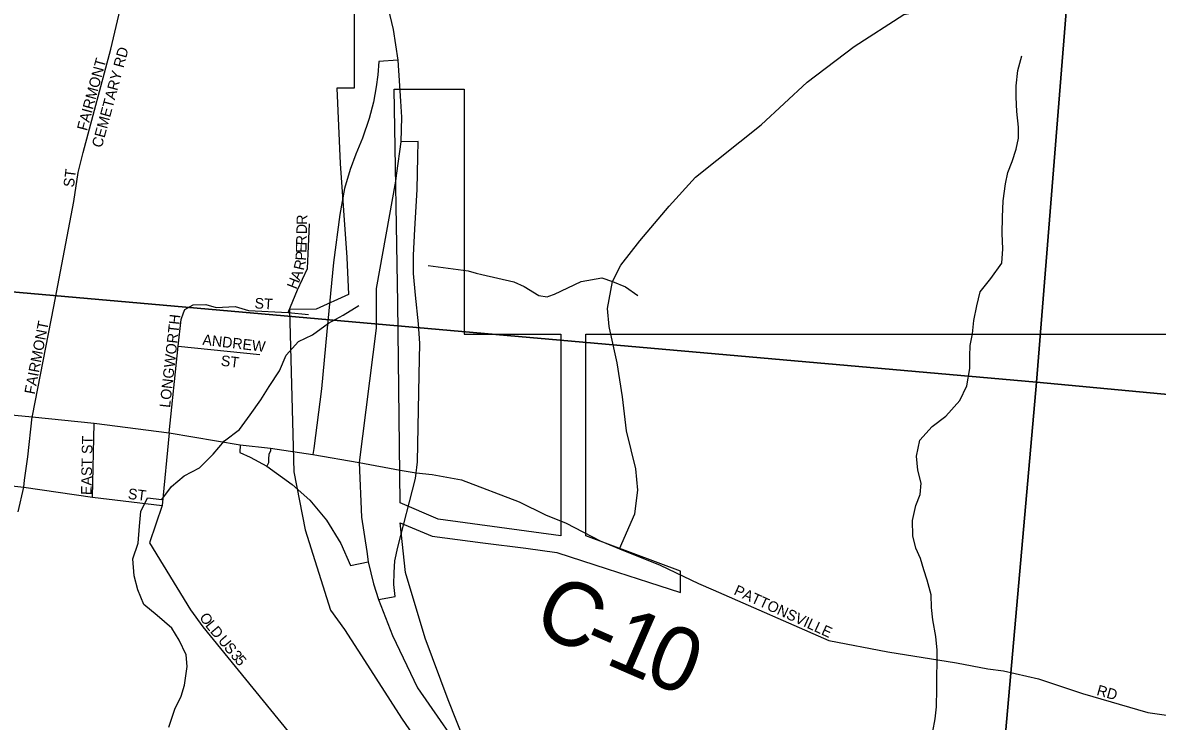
# Model space of a CAD drawing. Extents: x 1715311 to 2083412, y 146837 to 553079.
# Drawn here: x 1933310 to 1938656, y 382267 to 385559 of the extents above; entities that cross this region are included whole.
import ezdxf

# ---------------------------------------------------------------- set-up
doc = ezdxf.new("R2010")
doc.units = 0
for name, color, linetype in [('GM_X_City_Street', 7, 'Continuous'), ('GM_X_City_Street_Text', 7, 'Continuous'), ('GM_X_Corporation', 7, 'Continuous'), ('GM_X_County_Road', 7, 'Continuous'), ('GM_X_County_Road_Text', 7, 'Continuous'), ('GM_X_Interchange_Ramps', 7, 'Continuous'), ('GM_X_Minor_River', 7, 'Continuous'), ('GM_X_Section', 7, 'Continuous'), ('GM_X_Township_Road', 7, 'Continuous'), ('GM_X_US_Route', 7, 'Continuous')]:
    doc.layers.add(name, color=color, linetype=linetype)

msp = doc.modelspace()

# ---------------------------------------------------------------- linework, layer by layer
at = {"layer": 'GM_X_City_Street'}
for points in [[(1933570.7, 384852.6), (1933594.9, 384947.8), (1933725.6, 385435.1), (1933775.6, 385648), (1933792.5, 385768.3)], [(1933355.2, 383705.9), (1933456.1, 384221.9), (1933550.7, 384716), (1933570.7, 384852.6)], [(1934560.1, 384193.5), (1934605, 384299.9), (1934652.3, 384401.5), (1934654.7, 384470.1), (1934661.8, 384611.9)], [(1935220.6, 384415.1), (1935409.4, 384389.4), (1935446, 384379.6)], [(1934067.7, 384192.1), (1934073.1, 384207.7), (1934113.3, 384229), (1934172.4, 384231.3), (1934220.5, 384216.7), (1934311.5, 384222.1), (1934373.4, 384202.9), (1934560.1, 384193.5), (1934657.1, 384184)], [(1933999.8, 383626.1), (1934042.4, 384035.1), (1934056.6, 384160.4), (1934067.7, 384192.1)], [(1934042.4, 384035.1), (1934426.8, 383995.9)], [(1929907.1, 383497), (1930113.3, 383686.4), (1930205.5, 383724.9), (1930650.1, 383902.1), (1930710.4, 383925.2), (1930802.3, 383927.1), (1931147.2, 383917.7), (1931480.1, 383883.2), (1931832.2, 383855.1), (1932181, 383827.3), (1933009.3, 383734.9), (1933354.4, 383701.8), (1933646.8, 383672.3), (1933999.8, 383626.1), (1934334, 383570.1)], [(1933318.6, 383403.7), (1933333.1, 383512.7), (1933354.4, 383701.8), (1933355.2, 383705.9)], [(1933638.1, 383323.5), (1933646.8, 383672.3)], [(1933999.8, 383626.1), (1933966.7, 383283.3), (1933906.8, 383107.9), (1934100.8, 382792), (1934158, 382711.6), (1934561.3, 382217.8), (1934777.6, 382074.7), (1934970.1, 381951.5)], [(1931114.3, 383563.7), (1931453.4, 383532), (1931796.4, 383500), (1932157.1, 383466.3), (1932988, 383406.3), (1933314.2, 383370.8), (1933638.1, 383323.5), (1933966.7, 383283.3)], [(1934334, 383570.1), (1934477.3, 383553.6)], [(1933288.7, 383254.6), (1933314.2, 383370.8), (1933318.6, 383403.7)], [(1936563.9, 382886.2), (1937109.1, 382647.2), (1937387.1, 382594.4), (1937710.3, 382541.5), (1937858.1, 382513.9), (1937931.1, 382504.1), (1938096.6, 382466.6), (1938303.6, 382397.6), (1938611.1, 382308.9), (1938755, 382287.2), (1938956.5, 382280.3), (1939109.5, 382286.1), (1939170.8, 382297.5)]]:
    msp.add_lwpolyline(points, dxfattribs=at)
at = {"layer": 'GM_X_Corporation'}
for points in [[(1934872.2, 385728.1), (1934872.2, 385250.5), (1934790.3, 385250.5), (1934806.1, 384896.4), (1934837.8, 384452.7), (1934844.9, 384278.7), (1934692.1, 384208.8), (1934567, 384208.2), (1934587.3, 383442.4), (1934640.9, 383169.1), (1934760.8, 382791.1), (1934826.6, 382700), (1934919.7, 382552.7), (1935095.4, 382281.1), (1935334.2, 381930.9), (1935432.5, 381710.8), (1935464.9, 381503.9), (1935485.5, 381303.1), (1935443.4, 381067.3), (1935432.4, 380776.8), (1935391.9, 380516.9), (1935285.9, 380290.2), (1935144.8, 380120.2), (1932834.3, 378709.2)], [(1935396.6, 382162.4), (1935314, 382367.7), (1935206.3, 382659.2), (1935113.5, 382968.5), (1935087.8, 383201.4), (1935239.2, 383139.2), (1935477.8, 383108.2), (1935680, 383081.9), (1935826.6, 383062.8), (1936064.4, 382985.6), (1936258.3, 382922.7), (1936409.1, 382873.7), (1936409.1, 382973.7), (1935963.7, 383141.1), (1935963.7, 384090.7), (1939342.5, 384090.6)]]:
    msp.add_lwpolyline(points, dxfattribs=at)
msp.add_lwpolyline([(1935060.2, 385245.5), (1935389.6, 385245.4), (1935389.6, 384090.7), (1935845.6, 384090.7), (1935845.6, 383141.1), (1935267.9, 383219.8), (1935088.4, 383295.6), (1935076.8, 384237.6)], close=True, dxfattribs=at)
at = {"layer": 'GM_X_County_Road'}
for points in [[(1934477.3, 383553.6), (1934477.3, 383553.6), (1934677.4, 383523.4), (1934895.8, 383486)], [(1934895.8, 383486), (1935087.7, 383450.1), (1935163.9, 383437.8), (1935239.7, 383430), (1935376.6, 383404.2), (1935649, 383301.4), (1935773.3, 383239.2), (1935871.3, 383200.9), (1936031.4, 383117.3), (1936122.2, 383079), (1936313.4, 383002.5), (1936495, 382916.4), (1936563.9, 382886.2)]]:
    msp.add_lwpolyline(points, dxfattribs=at)
at = {"layer": 'GM_X_Interchange_Ramps'}
for points in [[(1935077.8, 385382.2), (1934988.4, 385376.4), (1934983.4, 385312.9), (1934975, 385257.4), (1934961.9, 385184.6), (1934942.8, 385108.3), (1934911.4, 385015.2), (1934878.9, 384939.5), (1934852.3, 384867.4), (1934826.8, 384777.9), (1934803.7, 384655.5), (1934773.7, 384429.1), (1934742.8, 384104.3), (1934718.4, 383833.3), (1934682.1, 383553.2), (1934677.4, 383523.4)], [(1935163.9, 383437.8), (1935167.5, 383462.8), (1935170.6, 383489.7), (1935177.3, 383900.4), (1935180.4, 384047), (1935175.1, 384139.9), (1935160.3, 384275.7), (1935151.6, 384376.5), (1935151.8, 384463.3), (1935157.6, 384586.6), (1935168.4, 384773.3), (1935171.8, 384927.6), (1935172.4, 384999.2), (1935091.1, 384997.9)], [(1934334, 383570.1), (1934332.8, 383533), (1934380.8, 383511.4), (1934459.9, 383468.7), (1934579.4, 383382.4), (1934662.8, 383308.9), (1934741.3, 383214.5), (1934809.5, 383105.1), (1934854.5, 383001.5), (1934938.3, 383017.8)], [(1934477.3, 383553.6), (1934476.8, 383541.7), (1934470.2, 383524.6), (1934467.3, 383503.5), (1934468.3, 383484.1), (1934459.9, 383468.7)], [(1934985.8, 382840.4), (1935064.2, 382855.6), (1935059.2, 382911.8), (1935059.9, 382967.8), (1935062.5, 383023.6), (1935077.1, 383086.7), (1935160, 383410.9), (1935163.9, 383437.8)]]:
    msp.add_lwpolyline(points, dxfattribs=at)
at = {"layer": 'GM_X_Minor_River'}
for points in [[(1937598.9, 382218.3), (1937609.1, 382278.3), (1937615.3, 382334.3), (1937617.6, 382420.4), (1937618.2, 382602.6), (1937612.5, 382666.7), (1937598.7, 382744.8), (1937593, 382802.9), (1937591.2, 382862.9), (1937571.4, 382931.1), (1937555.6, 382981.2), (1937539.8, 383033.3), (1937518, 383083.4), (1937504.2, 383141.5), (1937502.4, 383213.6), (1937518.7, 383283.6), (1937538.8, 383335.5), (1937543, 383389.6), (1937527.2, 383449.7), (1937521.5, 383515.8), (1937537.7, 383591.8), (1937595.9, 383655.6), (1937660, 383705.5), (1937726.2, 383779.3), (1937758.4, 383847.2), (1937772.7, 383929.3), (1937772.9, 383987.3), (1937775, 384037.3), (1937785.2, 384093.4), (1937791.4, 384155.4), (1937805.7, 384225.4), (1937821.9, 384291.4), (1937872, 384353.3), (1937924.2, 384425.2), (1937928.5, 384493.2), (1937924.7, 384565.3), (1937927, 384643.3), (1937929.2, 384719.4), (1937941.5, 384799.4), (1937951.7, 384853.4), (1937971.8, 384905.4), (1937992, 384963.4), (1938002.2, 385015.4), (1938002.4, 385067.4), (1937994.6, 385141.5), (1937990.9, 385207.6), (1937991.1, 385261.6), (1937999.3, 385333.6), (1938017.5, 385403.6)], [(1933998.2, 382238.5), (1934026.4, 382324.5), (1934056.6, 382384.4), (1934072.8, 382436.4), (1934085.1, 382524.5), (1934079.3, 382580.5), (1934047.5, 382648.7), (1934011.8, 382704.9), (1933944, 382765.2), (1933880.3, 382817.4), (1933852.5, 382885.6), (1933834.8, 382951.7), (1933829, 383031.8), (1933853.3, 383105.8), (1933859.5, 383185.8), (1933865.8, 383255.9), (1933898, 383319.8), (1933965.9, 383311.6), (1934010.1, 383373.5), (1934070.2, 383423.3), (1934142.2, 383461.1), (1934206.4, 383525), (1934260.6, 383588.8), (1934330.7, 383642.6), (1934380.9, 383710.5), (1934431.1, 383782.4), (1934471.3, 383844.3), (1934519.5, 383918.2), (1934551.7, 383992.2), (1934609.9, 384056.1), (1934675.9, 384087.9), (1934750.1, 384143.7), (1934820.1, 384181.5), (1934894.2, 384227.2)]]:
    msp.add_lwpolyline(points, dxfattribs=at)
at = {"layer": 'GM_X_Section'}
for points in [[(1938506.5, 389105.8), (1938087, 383865.5), (1932723, 384338.3), (1933128.2, 389659.4)], [(1938506.5, 389105.8), (1943784.9, 388574.3), (1943359.3, 383369.9), (1938087, 383865.5)], [(1938087, 383865.5), (1937617.3, 378541.2), (1932428, 379000.4), (1932723, 384338.3)], [(1938087, 383865.5), (1943359.3, 383369.9), (1942933.6, 378007.6), (1937617.3, 378541.2)]]:
    msp.add_lwpolyline(points, close=True, dxfattribs=at)
at = {"layer": 'GM_X_Township_Road'}
for points in [[(1936339.1, 384674.6), (1936355.6, 384694.1), (1936480.1, 384831.5), (1936789, 385078.4), (1937006.3, 385278.7), (1937228.2, 385447.1), (1937462.2, 385598.5), (1937685.9, 385642.4), (1937858.2, 385642), (1937976.8, 385641.1), (1938095.7, 385691.5), (1938236.2, 385806.8), (1938355.4, 385884), (1938476.3, 385901.8), (1938790.1, 385864.2), (1939125.6, 385801.5), (1939370.1, 385749.2), (1939583.9, 385713), (1939785.2, 385710.2), (1939925.7, 385765.4), (1940122.2, 385897.8), (1940315.4, 386041.4), (1940384.5, 386112.3), (1940387.1, 386114.9)], [(1936073.6, 384127.4), (1936064.8, 384212.4), (1936089.6, 384340), (1936128.2, 384417.2), (1936218, 384531.4), (1936339.1, 384674.6)], [(1935446, 384379.6), (1935473.8, 384372.2), (1935624, 384337.8), (1935673.4, 384316.4), (1935742, 384273.4), (1935780.6, 384267), (1935788.7, 384270)], [(1935788.7, 384270), (1935815, 384279.9), (1935941.5, 384340), (1936038.1, 384357.1), (1936089.6, 384340), (1936149.7, 384314.2), (1936207.6, 384273.4)], [(1936122.2, 383079), (1936193.9, 383244), (1936208.2, 383356.4), (1936198.7, 383456.8), (1936155.6, 383636.1), (1936136.5, 383796.3), (1936110.2, 383956.5), (1936074.4, 384119.1), (1936073.6, 384127.4)]]:
    msp.add_lwpolyline(points, dxfattribs=at)
at = {"layer": 'GM_X_US_Route'}
for points in [[(1932172.6, 390143.5), (1932358.1, 389570.7), (1932377.5, 389505), (1932596.5, 388785), (1932744, 388426.7), (1932832.3, 388242.8), (1932931.3, 388094.3), (1933069.1, 387899.8), (1933121.2, 387840.1), (1933238.8, 387705.4), (1933415.5, 387518), (1933677, 387288.1), (1933846.7, 387136), (1934055.2, 386948.6), (1934330.8, 386708.2), (1934651.9, 386391.9), (1934797.5, 386198.2), (1934903.6, 386024.4), (1934979.3, 385822.2), (1935031.8, 385627), (1935055.8, 385527.3), (1935077.8, 385382.2), (1935089.4, 385190.1)], [(1935089.4, 385190.1), (1935094, 385113.9), (1935091.1, 384997.9), (1935070.8, 384849.5)], [(1935070.8, 384849.5), (1935065.9, 384813.1), (1934976, 384306.7), (1934976, 384119.3), (1934895.8, 383486), (1934905.8, 383228), (1934930.6, 383067.2)], [(1934930.6, 383067.2), (1934938.3, 383017.8), (1934963.1, 382914), (1934985.8, 382840.4), (1935051.8, 382671.6), (1935170.8, 382425), (1935423.3, 382059.9)]]:
    msp.add_lwpolyline(points, dxfattribs=at)

# ---------------------------------------------------------------- texts
at = {"layer": 'GM_X_City_Street_Text'}
for s, rotation, p in [('CEMETARY RD', 74.8455, (1933682.2, 384967)), ('FAIRMONT', 74.8162, (1933612.4, 385046.7)), ('ST', 82.88, (1933550.5, 384781.4)), ('D', 88.6978, (1934648.7, 384562.1)), ('R', 88.7109, (1934649.7, 384606.1)), ('R', 88.6398, (1934647.5, 384509.3)), ('E', 88.3727, (1934646.5, 384473.8)), ('R', 76.6466, (1934633.9, 384389.1)), ('P', 86.7472, (1934644.4, 384437.1)), ('H', 68.3285, (1934599, 384299.8)), ('A', 68.3385, (1934615.3, 384340.7)), ('ST', 356.4254, (1934400.8, 384213.2)), ('LONGWORTH', 83.5903, (1934003.7, 383742.8)), ('FAIRMONT', 78.9969, (1933365.8, 383805.2)), ('ANDREW', 353.4538, (1934154.9, 384041.5)), ('ST', 352.88, (1934241.1, 383943)), ('EAST ST', 88.9356, (1933634, 383332.8)), ('ST', 352.8783, (1933803, 383315.6)), ('PATTONSVILLE', 335.4183, (1936656.9, 382866)), ('O', 304.6841, (1934139.8, 382756.9)), ('L', 308.8819, (1934167.3, 382717.5)), ('D', 310.1419, (1934190.1, 382689.1)), ('U', 310.1896, (1934227, 382645.4)), ('S', 310.1834, (1934255.4, 382611.8)), ('3', 310.1803, (1934286.6, 382574.8)), ('5', 310.1803, (1934306.5, 382551.2)), ('RD', 344.474, (1938367.1, 382391.3))]:
    msp.add_text(s, height=50, rotation=rotation, dxfattribs=at).set_placement(p)
at = {"layer": 'GM_X_County_Road_Text'}
for s, rotation, p in [('C', 334.4648, (1935701, 382702.3)), ('1', 336.4952, (1936046.8, 382541.9)), ('-', 336.337, (1935933.1, 382591.7)), ('0', 338.6331, (1936227.5, 382463.5))]:
    msp.add_text(s, height=300, rotation=rotation, dxfattribs=at).set_placement(p)

doc.saveas('drawing.dxf')
